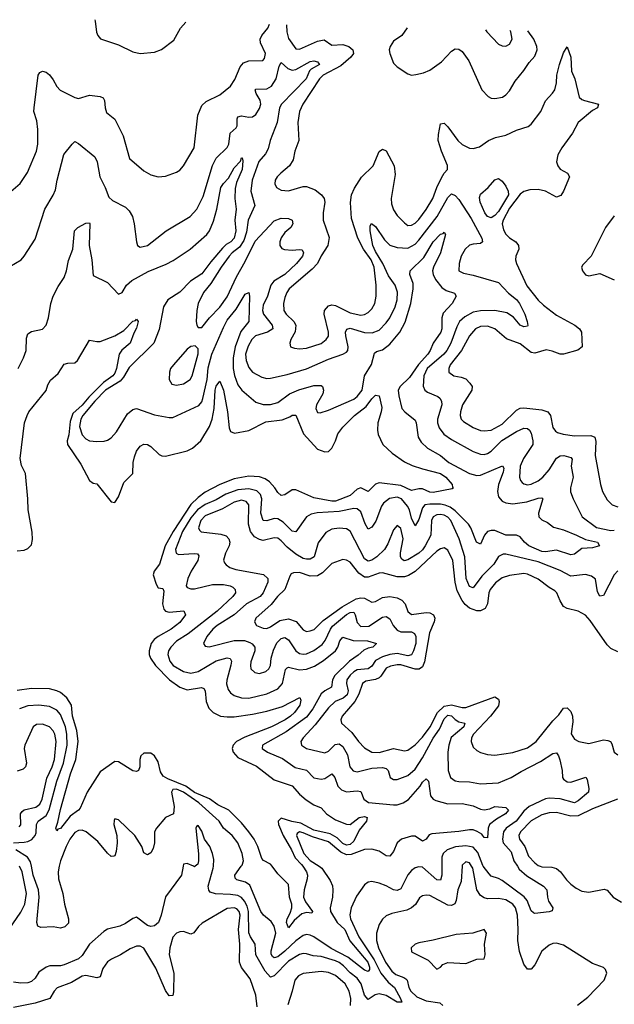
# Model space of a CAD drawing. Header units: inches. Extents: x 1552611 to 1694776, y 811966 to 917215.
# Tile 533 of 549: x 1672664 to 1675950, y 909237 to 914677. Entities that reach past the tile are written whole.
import ezdxf

# ---------------------------------------------------------------- set-up
doc = ezdxf.new("R2010")
doc.units = ezdxf.units.IN
doc.header["$MEASUREMENT"] = 0
doc.layers.add('B6970', color=7, linetype='Continuous')
doc.layers.add('B6971', color=7, linetype='Continuous')

msp = doc.modelspace()

# ---------------------------------------------------------------- linework, layer by layer
at = {"layer": 'B6970', "color": 5}
for points, elevation in [([(1672606.7, 909653.3), (1672670, 909746), (1672692.7, 909790), (1672701.2, 909850), (1672678.2, 909970), (1672663.1, 910000)], 760), ([(1673567.7, 910000), (1673558, 909950), (1673469.4, 909830.6), (1673447, 909730), (1673430.8, 909690), (1673410, 909670.8), (1673390, 909667.2), (1673370, 909672.8), (1673310, 909718.4), (1673290, 909711.8), (1673250, 909683.5), (1673217.3, 909670), (1673150, 909653), (1673130, 909640.5), (1673050.1, 909569.9), (1673010, 909507.4), (1672990, 909488.5), (1672910, 909455.8), (1672890, 909450.6), (1672830.9, 909449.1), (1672810, 909441.8), (1672770, 909415.6), (1672750, 909381.7), (1672730, 909362.9), (1672710, 909356.8), (1672670, 909354.1), (1672630, 909359)], 760), ([(1672883.4, 910000), (1672876.6, 909970), (1672879.8, 909930), (1672903.3, 909850), (1672912.4, 909790), (1672934.6, 909710), (1672933.9, 909686.1), (1672914.8, 909665.2), (1672890, 909657.7), (1672850, 909664.7), (1672782, 909662), (1672764.2, 909670), (1672759.8, 909690), (1672771.4, 909828.6), (1672768.6, 909870), (1672739.5, 909950), (1672729.9, 910000)], 740), ([(1673633.4, 910000), (1673630, 909997.6), (1673624.7, 910000)], 760), ([(1674996.7, 910000), (1674996.4, 909950), (1674990, 909923.1), (1674970, 909924.7), (1674890, 909994.6), (1674870, 909997.2), (1674850, 909992.1), (1674830, 909977.2), (1674810, 909952.1), (1674770, 909875.9), (1674750, 909866.6), (1674730, 909869.9), (1674690, 909892.7), (1674650, 909907), (1674610, 909915.4), (1674590, 909912.8), (1674570, 909897), (1674525, 909835), (1674496.2, 909770), (1674488.5, 909731.5), (1674491.8, 909710), (1674538.9, 909610), (1674623.9, 909483.9), (1674660.1, 909410), (1674699.9, 909359.9), (1674734.6, 909330), (1674769.3, 909270), (1674775.3, 909250), (1674750, 909249.9), (1674690, 909286.8), (1674650, 909295), (1674629.2, 909290), (1674590, 909263.1), (1674570, 909287.6), (1674550.7, 909350), (1674530, 909381.3), (1674490.4, 909410.4), (1674453, 909450), (1674430, 909467.5), (1674410, 909478.1), (1674330, 909501.5), (1674285.8, 909505.8), (1674250, 909516.5), (1674230, 909518.1), (1674210, 909513.2), (1674150, 909476.4), (1674070, 909394.1), (1674050, 909386.9), (1674021.3, 909421.3), (1673969.9, 909510), (1673965.6, 909570), (1673939.1, 909610), (1673930, 909631.8), (1673928.2, 909750), (1673920.5, 909780.5), (1673907.1, 909807.1), (1673890, 909826.6), (1673870, 909837.8), (1673830, 909844), (1673747, 909847), (1673717.5, 909857.5), (1673708.7, 909868.7), (1673705.7, 909890), (1673733.8, 909990), (1673734.5, 910000)], 760), ([(1674319.4, 910000), (1674334.8, 909990), (1674380.8, 909920.8), (1674392.5, 909892.5), (1674395.5, 909870), (1674392.2, 909830), (1674379.1, 909770), (1674381.5, 909750), (1674418.2, 909690), (1674461.6, 909650), (1674488.4, 909588.4), (1674587.4, 909470), (1674597.2, 909442.8), (1674597.2, 909430), (1674590, 909418), (1674570, 909425.8), (1674477.4, 909497.4), (1674384.9, 909544.9), (1674290, 909610.4), (1674270, 909619.3), (1674250, 909622.4), (1674230, 909618), (1674190, 909588.2), (1674130, 909530.9), (1674090, 909499.7), (1674070, 909493.5), (1674061.5, 909501.5), (1674054.7, 909514.7), (1674053.1, 909533.1), (1674079.7, 909630), (1674070, 909668.4), (1674054.7, 909694.7), (1674010.9, 909730), (1673997.8, 909750), (1673935.3, 909895.3), (1673912.7, 909912.7), (1673865, 909925), (1673854.6, 909934.6), (1673853.2, 909950), (1673888.4, 910000)], 740), ([(1674228.7, 910000), (1674249.6, 909970), (1674255, 909950), (1674252.8, 909930), (1674236.4, 909870), (1674231.9, 909830), (1674243.1, 909803.1), (1674283.1, 909750), (1674278.5, 909741.5), (1674250, 909744.1), (1674222.6, 909737.4), (1674180.2, 909699.8), (1674150, 909659.7), (1674137.8, 909690), (1674141.7, 909710), (1674158.8, 909741.2), (1674168.3, 909770), (1674167.3, 909790), (1674154.6, 909830), (1674150, 909899.5), (1674090, 909958.2), (1674059.2, 910000)], 720), ([(1675109.5, 910000), (1675103.3, 909916.7), (1675086, 909870), (1675076.8, 909810), (1675068.3, 909791.7), (1675050, 909783.2), (1675030, 909785.9), (1674930, 909838.1), (1674910, 909841.1), (1674890, 909836.5), (1674874.4, 909825.6), (1674850.6, 909789.4), (1674830, 909769.9), (1674802.7, 909757.3), (1674720.7, 909739.3), (1674690, 909726), (1674670, 909707.2), (1674650, 909677.7), (1674636, 909630), (1674636.6, 909590), (1674646.7, 909550), (1674685.2, 909470), (1674720.7, 909420.7), (1674742.4, 909402.4), (1674786.3, 909386.3), (1674797.9, 909377.9), (1674804.6, 909370), (1674814.2, 909330), (1674825.1, 909310), (1674858.9, 909278.9), (1674910, 909256.7), (1674985.8, 909245.8), (1675002.9, 909230)], 780), ([(1675746.8, 909233.2), (1675803.5, 909276.5), (1675893.6, 909370), (1675908.2, 909410), (1675901.6, 909430), (1675890, 909441.6), (1675830, 909462.4), (1675670, 909563.7), (1675630, 909575.1), (1675610, 909573), (1675590, 909564.2), (1675550, 909530.9), (1675510, 909455.6), (1675490, 909432.1), (1675470, 909431.1), (1675450, 909459.7), (1675425.7, 909530), (1675416.5, 909590), (1675419.4, 909650), (1675414.9, 909730), (1675404.4, 909770), (1675389.3, 909790), (1675350, 909815.4), (1675310, 909822), (1675250, 909820.2), (1675230, 909825.4), (1675210, 909837.8), (1675190.4, 909870.4), (1675167.9, 909990), (1675161.8, 910000)], 780), ([(1675414.9, 910000), (1675424.7, 909984.7), (1675466.9, 909946.9), (1675559.2, 909890), (1675577.7, 909870), (1675580.4, 909830), (1675587.2, 909807.2), (1675611, 909770), (1675605.8, 909754.2), (1675590, 909747.4), (1675510, 909739.8), (1675503.3, 909743.3), (1675490, 909753.3), (1675468.9, 909810), (1675452, 909832), (1675330, 909921.4), (1675310, 909932.7), (1675270, 909945.5), (1675257.7, 909957.7), (1675226.1, 910000)], 760), ([(1675541.1, 910000), (1675550, 909997), (1675605.5, 909994.5), (1675630, 909987.9), (1675652.7, 909970), (1675685.6, 909925.6), (1675710, 909901.6), (1675738.3, 909878.2), (1675770, 909862.2), (1675810, 909857.3), (1675893.1, 909873.1), (1675910, 909867.3), (1675943.1, 909830), (1675990, 909801.8)], 780), ([(1673977.1, 909222.9), (1673970, 909287.6), (1673937.9, 909377.9), (1673890, 909440.3), (1673879.9, 909470), (1673881.4, 909570), (1673873.8, 909650), (1673883.5, 909730), (1673877.8, 909750), (1673864.1, 909764.1), (1673849.9, 909769.9), (1673810, 909766.4), (1673673.5, 909686.5), (1673652.4, 909667.6), (1673627.4, 909632.6), (1673610, 909625.8), (1673570, 909640.4), (1673550, 909638.4), (1673530, 909629.8), (1673510, 909608.6), (1673493.5, 909550), (1673489.7, 909510), (1673515.7, 909410), (1673514.2, 909305.8), (1673510, 909285.4), (1673490, 909284.8), (1673470, 909313.2), (1673417.4, 909437.4), (1673350, 909547), (1673330, 909558.9), (1673310, 909558.9), (1673275.4, 909544.6), (1673222.2, 909510), (1673172.3, 909487.7), (1673150, 909471.3), (1673124.7, 909435.3), (1673108.9, 909390), (1673090, 909384.1), (1673030, 909396.2), (1673010, 909392.2), (1672950, 909358.5), (1672872.2, 909327.8), (1672854.4, 909310), (1672830.8, 909269.1), (1672750, 909244.6), (1672630, 909219.6)], 780), ([(1674492.8, 909230), (1674493.4, 909270), (1674485.5, 909310), (1674462.3, 909350), (1674410, 909396), (1674370, 909412.6), (1674330, 909417.8), (1674231.5, 909408.5), (1674205.1, 909394.9), (1674185, 909370), (1674170.7, 909309.3), (1674145.6, 909234.4)], 780)]:
    msp.add_lwpolyline(points, dxfattribs=dict(at, elevation=elevation))
at = {"layer": 'B6970', "color": 5, "elevation": 820}
msp.add_lwpolyline([(1675231.8, 909650), (1675168.8, 909631.2), (1675076.4, 909623.6), (1674950, 909591.6), (1674870, 909576.7), (1674850, 909569.8), (1674828.3, 909550), (1674830, 909527.5), (1674921.6, 909481.6), (1674970, 909431.5), (1674990, 909442.3), (1675003.3, 909456.7), (1675030, 909468.5), (1675130, 909462.7), (1675190, 909486.7), (1675230.5, 909489.5), (1675237.2, 909510), (1675233.5, 909570), (1675243.5, 909630)], close=True, dxfattribs=at)
at = {"layer": 'B6971', "color": 5}
for points, elevation in [([(1673078.8, 914677.3), (1673081.8, 914670), (1673088.1, 914608.1), (1673095.8, 914590), (1673111.7, 914571.7), (1673210, 914538), (1673290, 914499.7), (1673330, 914491.1), (1673410, 914497.3), (1673447.9, 914512.1), (1673516.6, 914563.4), (1673553, 914630), (1673581.7, 914664.2)], 820), ([(1672603.4, 913716.6), (1672667.1, 913772.8), (1672707.8, 913832.2), (1672757.3, 913950), (1672764.6, 913990), (1672764.3, 914070), (1672759.2, 914119.2), (1672743.4, 914170), (1672743.9, 914190), (1672767.2, 914370), (1672774.9, 914385.1), (1672790, 914392.9), (1672810, 914387.1), (1672830, 914372.5), (1672850, 914345.8), (1672869, 914309), (1672888.3, 914288.3), (1672970, 914247.4), (1672990, 914242.7), (1673050, 914261.1), (1673110, 914252.8), (1673125.1, 914245.1), (1673133.4, 914230), (1673136.6, 914190), (1673144.1, 914164.1), (1673190, 914127.7), (1673236.4, 914036.4), (1673270.4, 913910), (1673350, 913842), (1673390, 913819.5), (1673430, 913808.7), (1673470, 913813.7), (1673530, 913835.3), (1673550, 913846.7), (1673569.7, 913870), (1673627.9, 913970), (1673648.8, 914150), (1673670, 914203.2), (1673695.3, 914224.7), (1673770, 914261.7), (1673830, 914310.2), (1673853.9, 914346.1), (1673882.3, 914417.7), (1673901.2, 914438.8), (1673930, 914450.2), (1674008.8, 914451.2), (1674017.4, 914462.6), (1674022.5, 914490), (1673995.3, 914550), (1673992.9, 914570), (1674001.6, 914590), (1674034.9, 914630), (1674044, 914652.1)], 780), ([(1674139.6, 914649.6), (1674140.1, 914610), (1674150, 914573.7), (1674190, 914516.5), (1674210, 914514.6), (1674310, 914559.1), (1674346, 914566), (1674390, 914535.7), (1674450, 914539.4), (1674483.9, 914530), (1674505.6, 914510), (1674508.4, 914490), (1674494.1, 914470), (1674438.4, 914421.6), (1674340.4, 914370), (1674321.5, 914350), (1674228.3, 914210), (1674211, 914170), (1674201.7, 914110), (1674206, 914010), (1674184, 913950), (1674176.2, 913903.8), (1674155.8, 913870), (1674107.2, 913830), (1674087.3, 913810), (1674075.6, 913790), (1674074.5, 913770), (1674083.5, 913750), (1674110, 913734.6), (1674150, 913731.6), (1674230, 913756.2), (1674250, 913755.8), (1674297, 913737), (1674332.4, 913710), (1674347.2, 913690), (1674350.3, 913670), (1674340.7, 913610), (1674341.2, 913570), (1674373.7, 913473.7), (1674366.3, 913430), (1674330, 913373.5), (1674309.6, 913330), (1674280.4, 913299.6), (1674154.1, 913190), (1674140.4, 913170), (1674130, 913143), (1674121.5, 913110), (1674123.5, 913070), (1674136.8, 913050), (1674178.6, 913010), (1674190.1, 912990), (1674186.5, 912953.5), (1674162.3, 912910), (1674156.4, 912890), (1674160.7, 912870), (1674182.3, 912862.3), (1674210, 912858.4), (1674250, 912862.8), (1674330, 912888.9), (1674358.6, 912910), (1674370.3, 912929.7), (1674371.2, 912950), (1674346, 913050), (1674349.1, 913070.9), (1674370, 913095.8), (1674390, 913101.5), (1674410, 913097.5), (1674490, 913058.4), (1674550, 913045.4), (1674570, 913048.9), (1674590, 913059.3), (1674610, 913079.6), (1674626, 913110), (1674633.4, 913150), (1674633.4, 913210), (1674622.6, 913310), (1674605.6, 913350), (1674564.7, 913410), (1674532.3, 913470), (1674498.7, 913578.7), (1674492.8, 913667.2), (1674497.8, 913710), (1674513.7, 913746.3), (1674553, 913807), (1674618.2, 913870), (1674650, 913948.9), (1674670, 913962.8), (1674690, 913952.6), (1674732.8, 913870), (1674738.4, 913821.6), (1674716.3, 913690), (1674719.1, 913659.1), (1674730, 913627.7), (1674750, 913596.4), (1674790, 913554.4), (1674810, 913540.4), (1674830, 913542.6), (1674850, 913553.8), (1674870, 913573.4), (1674910, 913628.3), (1674947.2, 913690), (1674969.3, 913750.7), (1674996, 913804), (1675010, 913829.2), (1675028.4, 913850), (1675028.3, 913871.7), (1674996, 913950), (1674977.2, 914010), (1674977.9, 914042.1), (1674990, 914102.8), (1675010, 914106), (1675030, 914086), (1675085.3, 914010), (1675110, 913987.8), (1675150, 913966.6), (1675170, 913965), (1675205, 913975), (1675254.7, 914010), (1675292.7, 914027.3), (1675350, 914040.1), (1675410, 914067.2), (1675473.1, 914086.9), (1675490, 914099.8), (1675543.7, 914170), (1675570, 914229.2), (1675608.9, 914271.1), (1675620.6, 914290), (1675630.7, 914329.3), (1675632.1, 914370), (1675647.1, 914430), (1675670, 914494), (1675690, 914527.7), (1675710.4, 914470.4), (1675713.7, 914393.7), (1675732.1, 914350), (1675756.5, 914250), (1675770, 914236.5), (1675784.4, 914230), (1675862, 914210), (1675857.6, 914190), (1675830, 914175.5), (1675751, 914110), (1675718.7, 914050), (1675659.6, 913970), (1675637.4, 913930), (1675631.1, 913891.1), (1675637.2, 913870), (1675650.9, 913850.9), (1675691.6, 913830), (1675702.2, 913810), (1675668.7, 913730), (1675654.1, 913705.9), (1675630, 913695.9), (1675569.1, 913729.1), (1675530, 913739.1), (1675483.4, 913736.6), (1675450, 913728.4), (1675430, 913714.1), (1675370, 913635.7), (1675335.1, 913570), (1675330.1, 913550), (1675336.8, 913516.8), (1675350, 913491.5), (1675370, 913472.2), (1675406, 913450), (1675420.4, 913430), (1675423.1, 913410), (1675406.3, 913370), (1675404.6, 913350), (1675409, 913330), (1675467, 913207), (1675528.6, 913128.6), (1675559.3, 913099.3), (1675630, 913045.4), (1675732.1, 912990), (1675756.8, 912970), (1675767.8, 912950), (1675772.9, 912870), (1675748.3, 912851.7), (1675670, 912829.2), (1675650.5, 912829.5), (1675606.2, 912846.2), (1675572.9, 912852.9), (1675510, 912834), (1675490, 912839.3), (1675430, 912886.6), (1675354.9, 912914.9), (1675289.8, 912970), (1675250, 912984), (1675210, 912983.1), (1675183, 912970), (1675150, 912930.7), (1675106.3, 912850), (1675043.7, 912770), (1675035.8, 912750), (1675035.5, 912730), (1675062.4, 912710), (1675103.2, 912703.2), (1675130, 912693.4), (1675152.6, 912670), (1675164.2, 912650), (1675162.2, 912630), (1675111.4, 912550), (1675099.4, 912510), (1675098.2, 912490), (1675104.1, 912470), (1675116.5, 912456.5), (1675170, 912424.2), (1675210, 912408), (1675230, 912405), (1675270, 912409.5), (1675330, 912443.1), (1675410, 912520.6), (1675430, 912531), (1675450, 912533.3), (1675550, 912521.1), (1675581.8, 912510), (1675597.4, 912490), (1675610, 912423.6), (1675624.3, 912404.3), (1675636.8, 912396.8), (1675667.2, 912387.2), (1675730, 912378.4), (1675820.1, 912380.1), (1675841.6, 912370), (1675847.4, 912347.4), (1675844.6, 912270), (1675873.2, 912110), (1675883.9, 912070), (1675910, 912024.9), (1675937.4, 911997.4), (1675970, 911985.7)], 780), ([(1674805.5, 914632.3), (1674776, 914590), (1674730, 914558.6), (1674711, 914530), (1674706.6, 914510), (1674709, 914490), (1674730, 914437.6), (1674750, 914417.6), (1674810, 914377.7), (1674830, 914371.7), (1674853.9, 914373.9), (1674896.2, 914383.8), (1674930, 914397.6), (1674995.1, 914444.9), (1675050, 914504.2), (1675070, 914515.8), (1675090, 914514.9), (1675110, 914500.9), (1675146.5, 914450), (1675218, 914290), (1675253, 914253), (1675270, 914243.1), (1675290, 914241.3), (1675331.6, 914250), (1675350, 914261.5), (1675370, 914284), (1675402.5, 914337.5), (1675450, 914395.9), (1675478.8, 914441.2), (1675510, 914476.5), (1675523.8, 914510), (1675522.2, 914530), (1675505.6, 914570), (1675471.8, 914614.9)], 820), ([(1675238.5, 914621), (1675246.3, 914610), (1675310, 914542), (1675330, 914532.2), (1675350, 914530.4), (1675370, 914541.6), (1675385.4, 914570), (1675377.7, 914610), (1675375, 914617.4)], 840), ([(1672610, 913314), (1672671.8, 913350), (1672690, 913370.6), (1672750, 913464.9), (1672803, 913630), (1672850, 913707.3), (1672861.8, 913738.2), (1672871.1, 913790), (1672908.4, 913931.6), (1672954.5, 913990), (1672970, 914003.8), (1672990, 913993.7), (1673079.1, 913919.1), (1673092.2, 913892.2), (1673107.7, 913810), (1673137.4, 913750), (1673157.1, 913697.1), (1673177.8, 913677.8), (1673250, 913642.3), (1673270, 913621.3), (1673288, 913590), (1673297.3, 913550), (1673309.1, 913449.1), (1673315.5, 913430), (1673330, 913420.3), (1673370, 913429.1), (1673474, 913510), (1673606, 913590), (1673642.5, 913630), (1673678.8, 913701.2), (1673730, 913872.2), (1673750, 913911.5), (1673810, 913971.4), (1673820.5, 913990), (1673828, 914050), (1673860.7, 914079.3), (1673865.5, 914090), (1673865.8, 914130), (1673870, 914140.4), (1673890, 914146.7), (1673930, 914138.1), (1673950, 914140.4), (1673970, 914153.8), (1673990, 914186.2), (1673996.9, 914210), (1673993.4, 914233.4), (1673972, 914270), (1673966, 914290), (1673970, 914293.8), (1674030, 914296.1), (1674056.5, 914310), (1674080.7, 914350), (1674098.7, 914421.3), (1674110, 914440.3), (1674146.8, 914406.8), (1674170, 914399), (1674190, 914402.3), (1674270, 914445.6), (1674289.2, 914450), (1674310, 914444.4), (1674320.3, 914430), (1674275.3, 914404.7), (1674265.9, 914394.1), (1674247.3, 914350), (1674111.8, 914210), (1674099.5, 914190), (1674086.9, 914110), (1674047.8, 914010), (1674036.9, 913963.1), (1674023, 913937), (1673986.5, 913893.5), (1673948.3, 913790), (1673941.8, 913730), (1673963.2, 913650), (1673926, 913570), (1673916.9, 913503.1), (1673903.2, 913456.8), (1673878.6, 913421.4), (1673838.9, 913390), (1673821.9, 913370), (1673777.3, 913310), (1673721.1, 913218.9), (1673680.1, 913170), (1673651, 913110), (1673642.4, 913070), (1673639.5, 913010), (1673643, 912990), (1673650, 912976), (1673670, 912977.3), (1673712.8, 913030), (1673770, 913089.3), (1673810, 913146.5), (1673862.5, 913257.5), (1673910, 913341.2), (1673965.7, 913454.3), (1674070, 913566.9), (1674110, 913580.9), (1674150, 913579), (1674170.1, 913570.1), (1674173.7, 913550), (1674163.2, 913530), (1674130, 913502.4), (1674108.7, 913471.3), (1674102, 913450), (1674102.3, 913430), (1674113.6, 913413.6), (1674126.8, 913406.8), (1674170, 913403.1), (1674210, 913408.2), (1674225.3, 913405.3), (1674233.1, 913390), (1674226.8, 913370), (1674193.6, 913330), (1674130, 913269.4), (1674067.9, 913232.1), (1674052.5, 913210), (1674034.6, 913150), (1674010, 913099.7), (1674006.7, 913070), (1674011.2, 913050), (1674059.8, 912990), (1674062.5, 912970), (1674034, 912950), (1673967.5, 912930), (1673947.1, 912910), (1673926, 912874), (1673912.9, 912830), (1673915.1, 912795.1), (1673930, 912755.5), (1673950, 912729.4), (1674001.6, 912701.6), (1674030, 912695.1), (1674050, 912695.9), (1674142.8, 912717.2), (1674250, 912749), (1674370, 912801.5), (1674450.7, 912829.3), (1674470, 912841.1), (1674476.8, 912850), (1674479.8, 912870), (1674465.7, 912930), (1674464.7, 912950), (1674472.5, 912967.5), (1674490, 912972.3), (1674570, 912949.3), (1674612, 912948), (1674650, 912962.8), (1674690, 913002.3), (1674710, 913030.2), (1674738.7, 913090), (1674750.8, 913130), (1674751.1, 913171.1), (1674739.9, 913210), (1674703, 913263), (1674671.2, 913331.2), (1674630, 913396.5), (1674615.1, 913430), (1674601, 913510), (1674601.8, 913538.2), (1674608.4, 913551.6), (1674630, 913535.3), (1674681, 913461), (1674710, 913432.2), (1674750, 913418.2), (1674810, 913414.5), (1674850, 913436.6), (1674870, 913459.9), (1674971.6, 913590), (1675030, 913695.2), (1675050, 913715.6), (1675070, 913706.9), (1675090, 913684), (1675159.2, 913579.2), (1675218.5, 913470), (1675221.8, 913450), (1675210, 913440.8), (1675170, 913437.5), (1675149.2, 913430.8), (1675125.2, 913410), (1675103.5, 913370), (1675092.1, 913330), (1675091.7, 913290), (1675116, 913276), (1675170, 913265), (1675310, 913224.6), (1675365.8, 913165.8), (1675410, 913131.5), (1675425.4, 913110), (1675454.7, 913050), (1675469.1, 913010), (1675472, 912988), (1675470, 912983.7), (1675450, 912980.9), (1675430, 912989.8), (1675393.4, 913033.4), (1675357, 913057), (1675290, 913069.9), (1675210, 913068), (1675170, 913061.4), (1675124.1, 913035.9), (1675095.3, 913010), (1675079.4, 912980.6), (1675046.5, 912890), (1675023.9, 912850), (1675007.2, 912830), (1674916.6, 912750), (1674896.8, 912710), (1674893.3, 912653.3), (1674903.5, 912630), (1674918.6, 912618.6), (1674975.3, 912595.3), (1674986.5, 912586.5), (1674995.5, 912570), (1674996.8, 912550), (1674973.6, 912470), (1674973.9, 912450), (1674982.8, 912422.8), (1675007.9, 912387.9), (1675050, 912357.9), (1675170, 912290.8), (1675210, 912276.6), (1675230, 912275.1), (1675250, 912280.4), (1675270, 912293.9), (1675328.3, 912351.7), (1675410, 912402.2), (1675450, 912420.6), (1675470, 912419.1), (1675480.9, 912410), (1675490, 912393), (1675499.8, 912350), (1675499.8, 912330), (1675447.4, 912252.6), (1675430.6, 912210), (1675426.6, 912150), (1675431.4, 912131.4), (1675440.1, 912120.1), (1675450, 912112.1), (1675470, 912108.3), (1675490, 912111.3), (1675530, 912129.6), (1675554.6, 912150), (1675589.9, 912190), (1675630, 912255), (1675650, 912268.1), (1675670.8, 912270), (1675710, 912258), (1675716.9, 912250), (1675711.4, 912210), (1675723.1, 912150), (1675708.7, 912090), (1675708.6, 912068.6), (1675722, 912030), (1675773.2, 911930), (1675851.1, 911871.1), (1675930, 911855), (1675950, 911856.6)], 760), ([(1672655.6, 912750), (1672686.4, 912810), (1672700.3, 912850), (1672702.9, 912917.1), (1672710, 912942), (1672730, 912954.9), (1672790, 912968.2), (1672810.7, 912989.3), (1672823.1, 913030), (1672836.8, 913110), (1672850, 913150.6), (1672876.2, 913203.8), (1672910, 913252.7), (1672923.8, 913290), (1672933.3, 913346.7), (1672957.4, 913410), (1672967.4, 913510), (1672985.4, 913530), (1673030, 913552.6), (1673050, 913555.5), (1673051.9, 913551.9), (1673047.6, 913430), (1673062.5, 913350), (1673070, 913264.9), (1673150, 913225.5), (1673210, 913160.7), (1673230, 913170.7), (1673255.4, 913210), (1673284.5, 913235.5), (1673374.3, 913285.7), (1673474.2, 913325.8), (1673512.8, 913347.2), (1673607, 913410), (1673698.4, 913490), (1673714, 913510), (1673735.2, 913564.8), (1673753.8, 913630), (1673776.7, 913750), (1673790, 913772.1), (1673817.8, 913802.2), (1673850, 913859.1), (1673884.2, 913895.8), (1673890, 913914), (1673893.2, 913913.2), (1673897.2, 913897.2), (1673894.1, 913850), (1673862.8, 913777.2), (1673855.2, 913744.8), (1673853.6, 913690), (1673860.7, 913630), (1673854, 913570), (1673858.6, 913510), (1673850.1, 913470), (1673831.6, 913450), (1673805.5, 913434.5), (1673784.8, 913415.2), (1673719.8, 913340.2), (1673670, 913272.6), (1673608.2, 913231.8), (1673550, 913171), (1673483.6, 913130), (1673459.1, 913090), (1673434.5, 912965.5), (1673406, 912890), (1673270, 912755.3), (1673238.6, 912701.4), (1673220.2, 912679.8), (1673138, 912630), (1673079.6, 912570), (1673013.6, 912490), (1673002.7, 912470), (1672995.8, 912430), (1673010, 912383), (1673030, 912361.4), (1673050, 912351.3), (1673090, 912346.7), (1673131.2, 912348.8), (1673150, 912354.5), (1673170, 912368), (1673199.2, 912400.8), (1673260.8, 912499.2), (1673290, 912524.1), (1673310, 912529.3), (1673410, 912493.4), (1673490, 912479.3), (1673510, 912479.7), (1673653.8, 912546.2), (1673670, 912565.3), (1673676.3, 912583.7), (1673699.8, 912690), (1673705.9, 912754.1), (1673725.6, 912830), (1673790, 912976.8), (1673810, 913018.1), (1673861.1, 913078.9), (1673910, 913160.3), (1673930, 913170.7), (1673933.7, 913150), (1673930.7, 913010), (1673885.8, 912954.2), (1673855.6, 912870), (1673844, 912810), (1673844.8, 912750), (1673851.4, 912711.4), (1673870, 912660.8), (1673891, 912631), (1673970, 912564.9), (1674010, 912551.9), (1674050, 912551), (1674090, 912561.5), (1674155.9, 912610), (1674207.5, 912632.5), (1674290, 912655.5), (1674330, 912655.8), (1674336.9, 912650), (1674342.6, 912630), (1674339.7, 912610), (1674304.2, 912550), (1674300.2, 912530), (1674310, 912506.5), (1674325.2, 912505.2), (1674370, 912520.2), (1674510, 912581.5), (1674530, 912595.7), (1674555.9, 912630), (1674568.9, 912710), (1674608.3, 912771.7), (1674624.6, 912835.4), (1674635.9, 912844.1), (1674670, 912853.9), (1674710, 912884.6), (1674764.3, 912950), (1674794.6, 913005.4), (1674826.2, 913110), (1674839, 913190), (1674839, 913219), (1674820.3, 913270), (1674821.7, 913290), (1674896.8, 913363.2), (1674950, 913450.3), (1674990, 913491.6), (1675003.8, 913496.2), (1675010, 913504), (1675017.6, 913490), (1674990, 913389.5), (1674950.1, 913309.9), (1674945.1, 913290), (1674948.2, 913270), (1674962.1, 913242.1), (1674996.8, 913196.8), (1675021.4, 913181.4), (1675066.7, 913166.7), (1675076.9, 913150), (1675054.2, 913110), (1675004, 913056), (1674997.4, 913030), (1674996.2, 912970), (1674991.4, 912950), (1674949.8, 912890.2), (1674932.9, 912850), (1674920.1, 912830), (1674867.4, 912772.6), (1674819.2, 912700.8), (1674767, 912650), (1674755.9, 912630), (1674758.8, 912598.8), (1674775.5, 912530), (1674791.7, 912510), (1674850, 912463.8), (1674855.6, 912450), (1674865.4, 912370), (1674882.5, 912342.5), (1674918.6, 912310), (1674990.1, 912270.1), (1675035.2, 912230), (1675150, 912170.9), (1675190, 912158.8), (1675210, 912161), (1675332.9, 912212.9), (1675338.9, 912198.9), (1675336.7, 912176.7), (1675310.1, 912110), (1675303.9, 912070), (1675310, 912040.3), (1675330, 912017.8), (1675350, 912007.4), (1675390, 912002.7), (1675466.2, 912013.8), (1675530, 912034.1), (1675550, 912035.3), (1675554.9, 912030), (1675531.8, 911950), (1675533.4, 911930), (1675550, 911913.4), (1675580.1, 911900.1), (1675614.1, 911874.1), (1675670, 911858.5), (1675741.7, 911830), (1675790, 911805), (1675858, 911790), (1675867.3, 911770), (1675830, 911758.7), (1675770, 911756.5), (1675730, 911724.7), (1675710, 911720.4), (1675630, 911746.7), (1675570, 911736.6), (1675550, 911739.4), (1675477.1, 911770), (1675453.9, 911790), (1675430, 911819.9), (1675410, 911829.4), (1675350, 911828.5), (1675290, 911854.3), (1675270, 911855.5), (1675250, 911849.2), (1675232.5, 911830), (1675210, 911779.2), (1675188.1, 911790), (1675158, 911870), (1675143.6, 911890), (1675070, 911963.6), (1675043.6, 911983.6), (1675015.7, 911995.7), (1674990, 912000.6), (1674930, 912001.3), (1674903.9, 911996.1), (1674890, 911979.8), (1674870, 911915.1), (1674850, 911881.7), (1674830, 911923), (1674817.8, 911970), (1674806.5, 911990), (1674774.3, 912030), (1674750, 912040.1), (1674708.7, 912031.3), (1674674.5, 912005.5), (1674663.3, 911990), (1674632.6, 911907.4), (1674610, 911873.6), (1674590, 911862.2), (1674572.6, 911892.6), (1674550, 911958.5), (1674530, 911974.2), (1674510, 911975.9), (1674430, 911959.3), (1674307.7, 911952.3), (1674275.3, 911944.7), (1674250.1, 911929.9), (1674190, 911847.4), (1674170, 911851.6), (1674120.6, 911900.6), (1674090, 911919.1), (1674070, 911921.2), (1674030, 911908.5), (1674009.9, 911909.9), (1673996, 911950), (1674002.3, 912030), (1673994.6, 912054.6), (1673975.2, 912075.2), (1673930, 912086.2), (1673870, 912080.1), (1673803.3, 912056.7), (1673750, 912023.7), (1673690, 911999.3), (1673646.3, 911970), (1673610, 911924.5), (1673563.4, 911850), (1673525.5, 911750), (1673529.1, 911729.1), (1673542.8, 911722.8), (1673628.6, 911728.6), (1673646.6, 911726.6), (1673655.1, 911715.1), (1673649.4, 911690), (1673611.8, 911630), (1673592.7, 911590), (1673583.8, 911550), (1673590, 911539.5), (1673610, 911532.7), (1673630, 911533.2), (1673730, 911556.6), (1673790, 911557.7), (1673828.2, 911550), (1673841.6, 911541.6), (1673855.8, 911530), (1673857.6, 911510), (1673841.6, 911490), (1673755.4, 911410), (1673595.6, 911284.4), (1673530, 911244.3), (1673498.9, 911210), (1673486.8, 911190), (1673482.2, 911170), (1673493.3, 911133.2), (1673513.2, 911110), (1673570, 911076.6), (1673610, 911066.5), (1673650, 911076.8), (1673750, 911135.2), (1673810, 911151.8), (1673828.2, 911148.2), (1673834, 911134), (1673832, 911112), (1673808.3, 911028.3), (1673807.3, 911007.3), (1673816.4, 910976.4), (1673830, 910957.6), (1673850, 910942.7), (1673890, 910930.1), (1673930, 910929.5), (1674030, 910953.2), (1674090, 910980.1), (1674116.9, 911010), (1674133, 911087), (1674143.1, 911096.9), (1674150, 911099.8), (1674210, 911085.4), (1674248.8, 911088.8), (1674293.6, 911106.4), (1674342.8, 911137.2), (1674409.4, 911190), (1674421.5, 911210), (1674433.9, 911246.1), (1674450, 911266.2), (1674506.5, 911246.5), (1674585.7, 911245.7), (1674635.5, 911230), (1674616.3, 911210), (1674590, 911205.4), (1674565.2, 911194.8), (1674533.8, 911166.2), (1674486.3, 911133.7), (1674406.1, 911053.9), (1674392.2, 911030), (1674387.1, 910990), (1674350, 910969.9), (1674330, 910951.9), (1674284.6, 910870), (1674250, 910824), (1674137.2, 910742.8), (1674006.5, 910670), (1674004.9, 910650), (1674033.7, 910630), (1674116, 910596), (1674185.9, 910545.9), (1674250, 910530.1), (1674290, 910488.6), (1674330, 910480.5), (1674350, 910484.8), (1674390.1, 910510.1), (1674405.2, 910490), (1674423.2, 910443.2), (1674443.2, 910423.2), (1674470.7, 910410.7), (1674530, 910417), (1674550, 910413.4), (1674566.1, 910370), (1674592.5, 910352.5), (1674730, 910339.5), (1674750, 910340.1), (1674783.9, 910350), (1674811.9, 910368.1), (1674877.1, 910443), (1674890, 910464.9), (1674910, 910483.1), (1674923.1, 910470), (1674934, 910390), (1674948.9, 910370), (1674963.8, 910363.8), (1675030, 910344.9), (1675110, 910347.7), (1675170, 910333.9), (1675210, 910315.6), (1675230, 910311.3), (1675262.4, 910317.6), (1675290.2, 910330.2), (1675350, 910324.9), (1675364.9, 910310), (1675348.5, 910290), (1675298.9, 910261.1), (1675260.6, 910230), (1675253.3, 910210), (1675250, 910158), (1675230, 910159.7), (1675217.2, 910177.2), (1675192.6, 910192.6), (1675170, 910200.6), (1675150, 910201.5), (1675091.7, 910191.6), (1674941.4, 910178.6), (1674927, 910173), (1674910, 910149.7), (1674890, 910139.3), (1674850, 910166.1), (1674830, 910167), (1674773.8, 910150), (1674750.2, 910130), (1674730, 910081.3), (1674710, 910055.6), (1674690, 910057.4), (1674650, 910084), (1674610, 910094.4), (1674570, 910092.2), (1674495.3, 910064.7), (1674470, 910063.6), (1674438.5, 910078.5), (1674370, 910135.8), (1674281.8, 910161.8), (1674230, 910185.3), (1674209.8, 910190.2), (1674198.4, 910181.6), (1674193.2, 910170), (1674234.9, 910070), (1674270, 910032), (1674319.4, 910000)], 740), ([(1675950, 913593.3), (1675901.7, 913530), (1675822.9, 913370), (1675776.2, 913323.8), (1675769.6, 913310), (1675775, 913290), (1675790, 913267.4), (1675810, 913261.3), (1675870, 913274.2), (1675950, 913240.8)], 820), ([(1672650, 911742), (1672690, 911746.7), (1672710, 911754.9), (1672730, 911776), (1672734.8, 911805.2), (1672733.2, 911846.8), (1672710.5, 911970), (1672709.9, 912030), (1672695.9, 912170), (1672674.3, 912214.3), (1672666.9, 912253.1), (1672690.6, 912449.4), (1672705, 912490), (1672715, 912510), (1672810, 912628.1), (1672819.7, 912660.3), (1672835, 912685), (1672877.8, 912722.2), (1672910, 912774), (1672930, 912780.3), (1672970, 912782.3), (1672984.8, 912795.2), (1673050, 912907.3), (1673090, 912899.1), (1673110, 912899.7), (1673190, 912930.1), (1673240.6, 912959.4), (1673290, 913011.8), (1673304.2, 913015.8), (1673310, 913022.4), (1673318.9, 913010), (1673310, 912972.3), (1673294.9, 912945.1), (1673274.3, 912890), (1673229.3, 912850.7), (1673214.4, 912830), (1673200.2, 912750), (1673190, 912723.6), (1673178.7, 912710), (1673126.9, 912673.1), (1673047.3, 912592.7), (1673010, 912547.5), (1672958.6, 912501.4), (1672943.2, 912456.8), (1672935.5, 912384.5), (1672927.1, 912350), (1672928.6, 912330), (1673001.8, 912221.8), (1673050, 912130.6), (1673070, 912116.3), (1673090, 912112.2), (1673170, 912014.3), (1673190, 912010.3), (1673210, 912041.2), (1673240, 912120), (1673290.4, 912170), (1673292.2, 912230), (1673298.2, 912261.8), (1673310, 912292.7), (1673330, 912321.3), (1673350, 912332.2), (1673370, 912330.3), (1673390, 912318.9), (1673435.4, 912275.4), (1673450, 912267.2), (1673470, 912264.9), (1673590, 912295.3), (1673618.4, 912310), (1673666.1, 912350), (1673712.6, 912430), (1673728.2, 912470), (1673739.4, 912530), (1673744.3, 912630), (1673750, 912651.7), (1673770, 912680.5), (1673790, 912630.5), (1673813.6, 912510), (1673821.9, 912421.9), (1673830, 912402), (1673852, 912392), (1673930, 912408.2), (1674025.2, 912454.8), (1674113.9, 912466.1), (1674157.3, 912482.7), (1674170, 912493.2), (1674190, 912493.2), (1674233.4, 912390), (1674310, 912304.2), (1674350, 912289.4), (1674370, 912291.4), (1674390, 912310.3), (1674409.9, 912350), (1674421.9, 912390), (1674450, 912425.3), (1674513.8, 912490), (1674579.3, 912540.7), (1674610, 912582.9), (1674630, 912602.3), (1674650, 912598.5), (1674664.9, 912535.1), (1674662.4, 912510), (1674644, 912450), (1674641.5, 912410), (1674645.2, 912385.2), (1674671.7, 912330), (1674722.8, 912282.8), (1674790, 912234), (1674833.5, 912213.5), (1674890, 912195.3), (1674990.3, 912170), (1675018.7, 912150), (1675053.4, 912110), (1675055.3, 912095.3), (1675062, 912090), (1675054.8, 912085.2), (1674950, 912065.2), (1674930, 912067.6), (1674890, 912085), (1674870, 912085.9), (1674830, 912076.9), (1674770, 912103.4), (1674650, 912118.7), (1674629.6, 912110.3), (1674590, 912071), (1674550, 912090.5), (1674530, 912084.1), (1674490.8, 912049.2), (1674410, 912017.4), (1674390, 912017.3), (1674290, 912034.9), (1674190, 912080.7), (1674170, 912080.4), (1674130, 912052.6), (1674110, 912048.3), (1674090, 912065.1), (1674075, 912090), (1674044.3, 912124.3), (1674020.1, 912140.1), (1673990, 912151), (1673930, 912156.1), (1673850, 912140.1), (1673770.8, 912110), (1673690, 912066.3), (1673650, 912037.9), (1673610, 911999.2), (1673512.8, 911850), (1673468.7, 911770), (1673436.5, 911670), (1673407.4, 911630), (1673402.1, 911610), (1673418.7, 911558.7), (1673430, 911539.1), (1673454.5, 911534.5), (1673460, 911520), (1673453.5, 911450), (1673461.2, 911421.2), (1673470.1, 911410.1), (1673490, 911403.3), (1673570.7, 911410.7), (1673580.3, 911390), (1673550, 911346.8), (1673502.2, 911310), (1673429.3, 911270), (1673407.7, 911252.3), (1673391.8, 911230), (1673379.1, 911190), (1673380.8, 911170), (1673388, 911150), (1673414.6, 911110), (1673492, 911030), (1673550, 910988.8), (1673590, 910975.2), (1673668.3, 910988.3), (1673681.5, 910981.5), (1673689.4, 910969.4), (1673695.1, 910910), (1673710, 910873.8), (1673733.4, 910850), (1673774.4, 910830), (1673810, 910824.8), (1673850, 910825.4), (1673950, 910839.9), (1674030, 910857.2), (1674117.1, 910882.9), (1674212, 910932), (1674217.6, 910917.6), (1674212.1, 910890), (1674183.7, 910850), (1674161.2, 910830), (1674131.9, 910810), (1674055.1, 910770), (1673907.6, 910712.4), (1673861.9, 910690), (1673843.9, 910670), (1673839.2, 910650), (1673843.5, 910630), (1673870, 910601.5), (1673973.2, 910553.2), (1674070, 910477.8), (1674170, 910445), (1674210, 910398.7), (1674247.1, 910367.1), (1674290, 910339.5), (1674330, 910323.2), (1674359.2, 910290), (1674410, 910255.9), (1674470, 910232), (1674489.7, 910230.3), (1674539.6, 910270), (1674570, 910274.7), (1674584.9, 910270), (1674580.9, 910250), (1674540.4, 910199.6), (1674510, 910138.6), (1674490, 910120.1), (1674470, 910117.3), (1674450, 910126.6), (1674417.8, 910157.8), (1674379.8, 910179.8), (1674290, 910199.8), (1674218.4, 910238.4), (1674167.8, 910247.8), (1674110, 910265.6), (1674093.4, 910250), (1674095.3, 910230), (1674120.4, 910170), (1674166.8, 910090), (1674186.6, 910046.6), (1674221.7, 910010), (1674228.7, 910000)], 720), ([(1675970, 911633), (1675949.1, 911610.9), (1675890, 911496.5), (1675870, 911493.1), (1675856.7, 911516.7), (1675846.4, 911586.4), (1675823.6, 911603.6), (1675790, 911612.4), (1675710, 911602.3), (1675650, 911634.5), (1675530, 911682.3), (1675350, 911725), (1675335.4, 911724.6), (1675310, 911710.9), (1675284.4, 911670), (1675217.3, 911602.7), (1675170, 911537.6), (1675150, 911546.3), (1675130.9, 911590), (1675123.9, 911710), (1675093.3, 911810), (1675046, 911910), (1675030, 911928), (1675010, 911939), (1674990, 911943.9), (1674970, 911942), (1674949.6, 911930), (1674940.1, 911910), (1674936.1, 911830), (1674904.6, 911770), (1674890.9, 911749.1), (1674870, 911730.7), (1674810, 911693.1), (1674788.3, 911688.3), (1674776.1, 911696.1), (1674768.4, 911710), (1674767.8, 911732.2), (1674782.7, 911810), (1674770, 911867), (1674750, 911883), (1674730, 911858), (1674698, 911782), (1674679.3, 911750), (1674637.7, 911710), (1674610, 911690.9), (1674590, 911685.6), (1674570, 911698.1), (1674490, 911850.9), (1674470, 911863.7), (1674430, 911868.4), (1674390, 911862.2), (1674356.4, 911843.6), (1674313.7, 911786.3), (1674291, 911709), (1674270, 911695.9), (1674250, 911696.1), (1674230, 911701.1), (1674190, 911724.9), (1674142.9, 911762.9), (1674110, 911798.8), (1674090, 911812.1), (1674070, 911814.1), (1674010, 911800.6), (1673990, 911804.7), (1673961, 911821), (1673939.7, 911850), (1673929.6, 911889.6), (1673930, 911997.7), (1673915.9, 912015.9), (1673890, 912022.2), (1673850, 912011.6), (1673785.8, 911974.2), (1673690, 911935.6), (1673665, 911910), (1673651.7, 911870), (1673657.2, 911857.2), (1673667.7, 911847.7), (1673775.4, 911835.4), (1673804.8, 911824.8), (1673820.5, 911810), (1673825.5, 911790), (1673821.5, 911770), (1673800.8, 911730), (1673791.3, 911691.3), (1673795.8, 911675.8), (1673804.7, 911664.7), (1673825.3, 911650), (1673859.4, 911639.4), (1674011.7, 911611.7), (1674035.1, 911590), (1674035.1, 911570), (1674010.5, 911510), (1673992.5, 911490), (1673917.2, 911450), (1673850.3, 911389.7), (1673755.9, 911330), (1673731.6, 911310), (1673699.3, 911270), (1673679.6, 911230), (1673690, 911215.8), (1673712.3, 911212.3), (1673850, 911247), (1673906.7, 911246.7), (1673937, 911237), (1673949.7, 911229.7), (1673962.9, 911210), (1673964.2, 911190), (1673942.5, 911130), (1673939.4, 911110), (1673942.4, 911090), (1673963.8, 911070), (1673990, 911065.5), (1674024.7, 911075.3), (1674041.5, 911090), (1674050.3, 911109.7), (1674054.1, 911150), (1674066.6, 911193.4), (1674086.2, 911233.8), (1674110, 911257.9), (1674130, 911263.3), (1674150, 911250.2), (1674190, 911190.1), (1674210, 911175.9), (1674230, 911171.6), (1674250, 911174.5), (1674290, 911193), (1674335, 911225), (1674353.2, 911246.8), (1674381.5, 911310), (1674393.6, 911326.4), (1674470, 911391.4), (1674490, 911402.8), (1674510, 911403.8), (1674518.6, 911390), (1674530, 911346.7), (1674550, 911325.6), (1674593.6, 911326.4), (1674670, 911375.8), (1674690, 911380.2), (1674710, 911367.9), (1674728.5, 911330), (1674750, 911304.5), (1674770, 911295.7), (1674830, 911294.6), (1674846.5, 911286.5), (1674852.9, 911270), (1674852.8, 911230), (1674841.3, 911190), (1674830, 911168.6), (1674810, 911163.4), (1674750, 911175.8), (1674710, 911170.2), (1674670, 911157.9), (1674630, 911137.7), (1674610, 911105.6), (1674590.2, 911090), (1674530, 911085.9), (1674510, 911074.7), (1674490, 911055.9), (1674472, 911030), (1674469.6, 911010), (1674479, 910970), (1674473, 910947), (1674451.2, 910928.9), (1674408, 910910), (1674370, 910875.3), (1674297.8, 910782.2), (1674231, 910710), (1674218.5, 910690), (1674220.7, 910670), (1674250, 910650.2), (1674350, 910626.2), (1674370, 910636.5), (1674407.1, 910672.9), (1674430, 910676.8), (1674450, 910662), (1674475.1, 910615.1), (1674489.3, 910549.3), (1674507.3, 910527.3), (1674530, 910522.5), (1674610, 910542.4), (1674670, 910545.8), (1674690, 910540.1), (1674700.9, 910530), (1674712, 910490), (1674730, 910479.2), (1674750, 910479.8), (1674810, 910500.8), (1674850, 910537), (1674890, 910599.1), (1674950, 910708.6), (1674983.2, 910756.8), (1675010, 910814), (1675030, 910835), (1675050, 910831.6), (1675070, 910810.1), (1675090, 910798.4), (1675123.8, 910790), (1675118, 910770), (1675048.5, 910711.5), (1675035.1, 910670), (1675030.5, 910630), (1675031.8, 910530), (1675044.7, 910490), (1675070, 910472.7), (1675090, 910467.9), (1675150, 910466.2), (1675210, 910455.4), (1675310, 910461.8), (1675379.7, 910490), (1675435.5, 910524.5), (1675541.8, 910578.2), (1675610, 910622.8), (1675630, 910626.3), (1675641.6, 910610), (1675648.9, 910588.9), (1675662.5, 910530), (1675664.1, 910490), (1675670, 910480.9), (1675690, 910466.5), (1675710, 910465.1), (1675791.8, 910491.8), (1675799.1, 910479.1), (1675808.6, 910430), (1675807.6, 910410), (1675750, 910361.5), (1675730, 910350.4), (1675650, 910373.1), (1675590, 910376), (1675570, 910371.7), (1675480.1, 910330), (1675450, 910304), (1675407.8, 910250), (1675351.6, 910210), (1675338.5, 910190), (1675331.4, 910150), (1675336.1, 910130), (1675379.8, 910079.8), (1675395.5, 910030), (1675414.9, 910000)], 760), ([(1675970, 911185.3), (1675930, 911203.4), (1675910, 911224.3), (1675817.3, 911357.3), (1675790, 911386.8), (1675750, 911409.8), (1675690, 911424.8), (1675670, 911435.1), (1675650, 911466), (1675632.8, 911510), (1675621.4, 911521.4), (1675590, 911539.7), (1675530, 911586.7), (1675470, 911614.5), (1675450, 911617.4), (1675370, 911607), (1675330, 911593.8), (1675294.1, 911565.9), (1675264.8, 911530), (1675256.4, 911510), (1675248.9, 911450), (1675235.8, 911424.2), (1675210, 911410.6), (1675190, 911410.5), (1675150, 911425.9), (1675126.5, 911446.5), (1675109.3, 911469.3), (1675082.2, 911522.2), (1675069.9, 911570.1), (1675057.6, 911690), (1675030, 911746.5), (1675010, 911759.2), (1674990, 911754.7), (1674970, 911740.2), (1674850, 911629.1), (1674812.9, 911607.1), (1674790, 911599.7), (1674750, 911599), (1674670, 911620.7), (1674650, 911618.7), (1674590, 911597), (1674570, 911598), (1674539, 911619), (1674490, 911680.5), (1674470, 911691.7), (1674450, 911694.7), (1674390, 911673.1), (1674338.3, 911621.7), (1674310, 911604.7), (1674270, 911603.6), (1674210, 911622.7), (1674178, 911622), (1674165.2, 911614.8), (1674157.2, 911602.8), (1674130.1, 911529.9), (1674088.4, 911490), (1674053.2, 911446.8), (1673969.1, 911370), (1673962, 911350), (1673972.4, 911330), (1674010, 911315.2), (1674030, 911314), (1674050, 911323), (1674101.4, 911358.6), (1674150, 911367.4), (1674191.8, 911351.8), (1674230, 911305.6), (1674250, 911297.1), (1674270, 911300.1), (1674291.4, 911308.6), (1674341.6, 911358.4), (1674446, 911434), (1674523.1, 911476.9), (1674550, 911483.1), (1674570, 911481.2), (1674610, 911458.5), (1674630, 911463), (1674670, 911484.7), (1674710, 911490.1), (1674750, 911483.4), (1674776.3, 911470), (1674794.8, 911450), (1674810, 911406.7), (1674830, 911391.7), (1674910, 911401.6), (1674930, 911400.1), (1674951.8, 911390), (1674959, 911370), (1674955.4, 911350), (1674928.2, 911290), (1674901.6, 911130), (1674890, 911101), (1674871.7, 911088.3), (1674850, 911088.3), (1674770, 911112.4), (1674750, 911113.7), (1674713.5, 911106.5), (1674690, 911094.5), (1674660.7, 911050), (1674650, 911040.8), (1674630, 911032), (1674577.4, 911022.6), (1674558.8, 911010), (1674537.8, 910950), (1674516.7, 910910), (1674446.9, 910830), (1674439.8, 910810), (1674443.2, 910790), (1674499.8, 910739.8), (1674536.6, 910690), (1674570, 910654.3), (1674610, 910630.7), (1674650, 910628.1), (1674730, 910650.1), (1674790, 910638.4), (1674810, 910642.4), (1674850, 910670.8), (1674890, 910713.4), (1674931.8, 910770), (1674972.8, 910850), (1675010, 910884), (1675050, 910892.6), (1675110, 910877.7), (1675130, 910877.4), (1675290, 910936.1), (1675310, 910923.7), (1675314.4, 910910), (1675310, 910886.3), (1675265.3, 910830), (1675172.4, 910730), (1675160.1, 910710), (1675159.8, 910690), (1675170, 910658.9), (1675190, 910638.8), (1675210, 910627.8), (1675250, 910617.5), (1675290, 910614.6), (1675390, 910627.7), (1675470, 910653.9), (1675517.4, 910690), (1675610, 910804), (1675643.9, 910836.1), (1675670, 910874.3), (1675690, 910875.5), (1675710, 910855.4), (1675719, 910830), (1675721.2, 910798.8), (1675712.5, 910732.5), (1675730, 910702.4), (1675753.4, 910690), (1675810, 910678.2), (1675890, 910697.7), (1675915, 910695), (1675928.6, 910688.6), (1675937.1, 910677.1), (1675949.3, 910630), (1675970, 910615.3)], 780), ([(1674059.2, 910000), (1674050, 910012.5), (1674012.2, 910032.2), (1674002.9, 910042.9), (1673980.5, 910110), (1673959.5, 910150), (1673930.3, 910190), (1673890, 910239.5), (1673819.6, 910310), (1673758.7, 910338.7), (1673712.4, 910372.4), (1673630, 910408), (1673582.5, 910442.5), (1673483, 910483), (1673458.1, 910498.1), (1673442.1, 910522.1), (1673430, 910576.8), (1673410, 910610.9), (1673390, 910624.7), (1673350, 910624.5), (1673333.4, 910610), (1673328.7, 910590), (1673328.4, 910550), (1673320.7, 910530), (1673310, 910522.9), (1673290, 910526.6), (1673210, 910576.3), (1673190, 910579.6), (1673110, 910521.8), (1673036.9, 910410), (1672998.1, 910321.9), (1672988.8, 910310), (1672943.8, 910276.2), (1672890, 910207.9), (1672875.4, 910204.6), (1672870, 910196), (1672864, 910210), (1672876, 910244), (1672890, 910314), (1672945.3, 910510), (1672975.1, 910590), (1672987.3, 910690), (1672979.8, 910750), (1672955.9, 910830), (1672951.6, 910890), (1672924.7, 910930), (1672890, 910959.2), (1672870, 910969.9), (1672830, 910980.1), (1672730, 910982.9), (1672650, 910970.9)], 720), ([(1672629.4, 910130), (1672690, 910133.2), (1672710, 910137.1), (1672731.4, 910148.6), (1672749.1, 910170), (1672754.7, 910185.3), (1672757.7, 910230), (1672766.5, 910250), (1672810, 910280.3), (1672828, 910312), (1672869, 910470), (1672907.4, 910570), (1672926.2, 910670), (1672925.8, 910730), (1672917.2, 910770), (1672890, 910839.1), (1672870, 910863), (1672830, 910882.2), (1672770, 910890.9), (1672710, 910887.1), (1672662.6, 910870)], 740), ([(1672662.4, 910217.6), (1672670.4, 910229.6), (1672669.4, 910289.4), (1672677.9, 910302.1), (1672690, 910312.3), (1672754.1, 910325.9), (1672776.5, 910343.5), (1672788.9, 910371), (1672814, 910486), (1672844.7, 910550), (1672856.5, 910590), (1672865.4, 910690), (1672858.8, 910730), (1672850, 910748.9), (1672830, 910771.1), (1672790, 910786), (1672757.6, 910782.4), (1672739.7, 910770), (1672692.2, 910670), (1672690.1, 910649.9), (1672702.6, 910570), (1672697, 910550), (1672683.6, 910536.4), (1672650, 910525.3)], 760), ([(1673888.4, 910000), (1673893.2, 910006.8), (1673900.6, 910030), (1673893, 910070), (1673869.5, 910129.5), (1673838.9, 910170), (1673791.4, 910211.4), (1673766.5, 910250), (1673654.8, 910350), (1673570.3, 910410), (1673530, 910425.2), (1673510, 910423.7), (1673502.5, 910410), (1673518.8, 910330), (1673514.2, 910290), (1673470, 910268.9), (1673420.7, 910210), (1673410.1, 910189.9), (1673408.5, 910130), (1673401.2, 910098.8), (1673390, 910073.6), (1673370, 910062.4), (1673350, 910075.1), (1673338.5, 910110), (1673299.8, 910170), (1673210, 910256.2), (1673190, 910262), (1673186.7, 910253.3), (1673184.9, 910230), (1673201.6, 910170), (1673203.8, 910130), (1673198.3, 910081.7), (1673190, 910058), (1673184.1, 910055.9), (1673170, 910054.7), (1673150, 910072.1), (1673096.8, 910136.8), (1673031.1, 910191.1), (1673010, 910199.6), (1672990, 910198), (1672970, 910186.8), (1672941.9, 910150), (1672921.4, 910110), (1672890.2, 910030.2), (1672883.4, 910000)], 740), ([(1675968, 910370), (1675830, 910318.2), (1675750, 910278.2), (1675710, 910277.1), (1675630, 910297.7), (1675590, 910295.5), (1675550, 910285.1), (1675490, 910251.6), (1675432.3, 910190), (1675423.1, 910170), (1675426.9, 910150), (1675455.9, 910110), (1675475.9, 910055.9), (1675510, 910018.5), (1675530, 910003.7), (1675541.1, 910000)], 780), ([(1673734.5, 910000), (1673736.9, 910036.9), (1673730.7, 910070), (1673714.8, 910110), (1673686.2, 910150), (1673670, 910194), (1673650, 910224.5), (1673640.7, 910219.3), (1673637.1, 910210), (1673651.8, 910068.2), (1673652.9, 910030), (1673648.9, 910011.1), (1673633.4, 910000)], 760), ([(1675226.1, 910000), (1675223.5, 910003.5), (1675196.6, 910076.6), (1675170, 910104.9), (1675130, 910113.7), (1675073.4, 910106.6), (1675027.1, 910090), (1675003.5, 910070), (1674997, 910050), (1674996.7, 910000)], 760), ([(1672729.9, 910000), (1672725.1, 910025.1), (1672707.8, 910050), (1672642.4, 910090)], 740), ([(1673624.7, 910000), (1673590, 910015.8), (1673570, 910012), (1673567.7, 910000)], 760), ([(1675161.8, 910000), (1675150, 910019.4), (1675130, 910024.1), (1675110, 910006.6), (1675109.5, 910000)], 780)]:
    msp.add_lwpolyline(points, dxfattribs=dict(at, elevation=elevation))
at = {"layer": 'B6971', "color": 5, "elevation": 760}
for points in [[(1675270, 913583.3), (1675250, 913589.5), (1675234.5, 913610), (1675208, 913670), (1675204.6, 913695.4), (1675210, 913713.4), (1675252.9, 913750), (1675290, 913793.1), (1675310, 913799.2), (1675330, 913784.7), (1675350, 913757.7), (1675363.3, 913730), (1675365.5, 913710), (1675310, 913617.4), (1675290, 913595.6)], [(1673634.8, 912874.8), (1673610, 912872.3), (1673590, 912857), (1673513.8, 912770), (1673498.5, 912750), (1673491.4, 912730), (1673490.3, 912690.3), (1673504.3, 912664.3), (1673530, 912657.3), (1673570, 912664.7), (1673606.2, 912690), (1673618, 912710), (1673651, 912831), (1673650, 912858)]]:
    msp.add_lwpolyline(points, close=True, dxfattribs=at)

doc.saveas('drawing.dxf')
